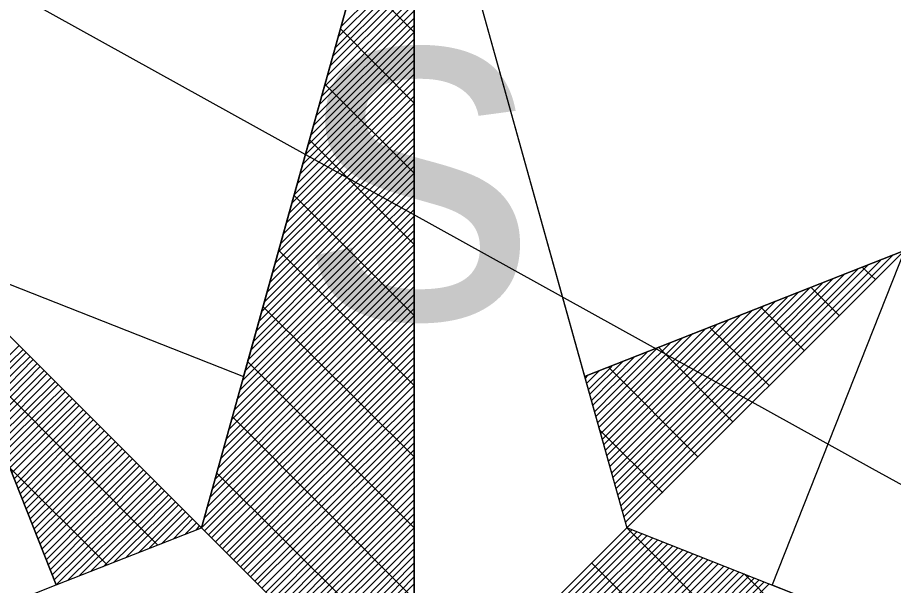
# Model space of a CAD drawing. Extents: x -729889 to -691139, y -995431 to -974354.
# Drawn here: x -725556.878 to -725555.358, y -978042.431 to -978041.444 of the extents above; entities that cross this region are included whole.
import ezdxf

# ---------------------------------------------------------------- set-up
doc = ezdxf.new("R2010")
doc.units = 0
for name, color, linetype in [('Kabelové vedení VO', 7, 'Continuous'), ('Svítidlo vestavné a přisazené venkovní', 7, 'Continuous'), ('Světelný bod se zemním svítidlem', 7, 'Continuous')]:
    doc.layers.add(name, color=color, linetype=linetype)

# ---------------------------------------------------------------- blocks, each defined once
blk = doc.blocks.new('Světlo')
at = {"layer": 'Světelný bod se zemním svítidlem'}
for p, q in [((-0.3687, 0.3687), (0, 1.6939)), ((0, 1.6939), (-0.3687, 0.3687)), ((-0.2957, 0.6313), (0, 1.6939)), ((0, 1.6939), (0.3687, 0.3687)), ((0, 0), (0, 1.6939)), ((0, 1.6939), (0.2957, 0.6313)), ((0, 1.6939), (0, -1.3043)), ((-0.1322, 1.2209), (0, 1.353)), ((-0.127, 1.2383), (0, 1.3652)), ((-0.1357, 1.2035), (0, 1.3409)), ((-0.1409, 1.1878), (0, 1.3287)), ((0, 1.2296), (-0.1009, 1.3304)), ((-0.1461, 1.1704), (0, 1.3165)), ((-0.1513, 1.153), (0, 1.3043)), ((-0.16, 1.1183), (0, 1.2783)), ((-0.1548, 1.1357), (0, 1.2904)), ((-0.1652, 1.1026), (0, 1.2661)), ((-0.1687, 1.0852), (0, 1.2539)), ((-0.1739, 1.0678), (0, 1.2417)), ((0, 1.1061), (-0.127, 1.2348)), ((-0.1843, 1.033), (0, 1.2174)), ((-0.1791, 1.0504), (0, 1.2296)), ((-0.1878, 1.0174), (0, 1.2052)), ((-0.193, 1), (0, 1.193)), ((-0.1983, 0.9826), (0, 1.1809)), ((-0.207, 0.9478), (0, 1.1565)), ((-0.2035, 0.9652), (0, 1.1687)), ((-0.2122, 0.9322), (0, 1.1443)), ((-0.2174, 0.9148), (0, 1.1322)), ((0, 0.9843), (-0.1548, 1.1391)), ((-0.2226, 0.8974), (0, 1.1183)), ((-0.2313, 0.8626), (0, 1.0939)), ((-0.2261, 0.88), (0, 1.1061)), ((-0.2365, 0.847), (0, 1.0817)), ((-0.24, 0.8296), (0, 1.0696)), ((-0.2452, 0.8122), (0, 1.0574)), ((0, 1.0522), (0, 1.0504)), ((-0.2557, 0.7774), (0, 1.033)), ((-0.2504, 0.7948), (0, 1.0452)), ((0, 0.8609), (-0.1809, 1.0417)), ((-0.2591, 0.7617), (0, 1.0209)), ((-0.2643, 0.7443), (0, 1.0087)), ((-0.2696, 0.727), (0, 0.9965)), ((-0.2748, 0.7096), (0, 0.9843)), ((-0.2835, 0.6765), (0, 0.96)), ((-0.2783, 0.6922), (0, 0.9722)), ((-0.2887, 0.6591), (0, 0.9461)), ((0, 0.7374), (-0.2087, 0.9461)), ((-0.2922, 0.6417), (0, 0.9339)), ((-0.2974, 0.6243), (0, 0.9217)), ((-0.3078, 0.5913), (0, 0.8974)), ((-0.3026, 0.607), (0, 0.9096)), ((-0.3113, 0.5739), (0, 0.8852)), ((-0.3165, 0.5565), (0, 0.873)), ((-0.3217, 0.5391), (0, 0.8609)), ((-0.3687, 0.3687), (-0.8504, 0.8504)), ((-0.8504, 0.8504), (-0.6209, 0.2696)), ((-0.6209, 0.2696), (-0.8504, 0.8504)), ((-0.8504, 0.8504), (-0.2957, 0.6313)), ((-0.3687, 0.3687), (-0.8504, 0.8504)), ((-0.3304, 0.5061), (0, 0.8365)), ((-0.327, 0.5217), (0, 0.8487)), ((0, 0.6157), (-0.2348, 0.8504)), ((0.8504, 0.8504), (0.2957, 0.6313)), ((0.2957, 0.6313), (0.8504, 0.8504)), ((0.367, 0.3791), (0.8296, 0.8417)), ((0.3687, 0.3687), (0.8504, 0.8504)), ((0.8504, 0.8504), (0.3687, 0.3687)), ((0.8504, 0.8504), (0.6209, 0.2696)), ((-0.3357, 0.4887), (0, 0.8243)), ((0.3617, 0.3983), (0.7878, 0.8261)), ((0.3635, 0.3878), (0.8087, 0.833)), ((0.8, 0.8), (0.7774, 0.8209)), ((-0.3409, 0.4713), (0, 0.8122)), ((0.3548, 0.4174), (0.7478, 0.8104)), ((0.3583, 0.407), (0.7687, 0.8174)), ((-0.3443, 0.4539), (0, 0.8)), ((0.3496, 0.4365), (0.7078, 0.793)), ((0.353, 0.4261), (0.727, 0.8017)), ((-0.3496, 0.4365), (0, 0.7878)), ((0.3443, 0.4557), (0.6661, 0.7774)), ((0.3478, 0.4452), (0.687, 0.7861)), ((0.7374, 0.7374), (0.6887, 0.7861)), ((-0.36, 0.4035), (0, 0.7617)), ((-0.3548, 0.4209), (0, 0.7739)), ((0.3391, 0.4748), (0.6261, 0.7617)), ((0.3426, 0.4643), (0.647, 0.7687)), ((-0.3635, 0.3861), (0, 0.7496)), ((0, 0.4922), (-0.2626, 0.753)), ((0.3339, 0.4939), (0.5861, 0.7461)), ((0.3374, 0.4852), (0.6052, 0.753)), ((0.6765, 0.6765), (0.6017, 0.7513)), ((-0.3687, 0.3687), (0, 0.7374)), ((0.3322, 0.5043), (0.5652, 0.7374)), ((-0.3635, 0.3635), (0, 0.7252)), ((0.327, 0.5235), (0.5252, 0.7217)), ((0.3287, 0.513), (0.5443, 0.7287)), ((0.6157, 0.6157), (0.513, 0.7165)), ((-0.3565, 0.3565), (0, 0.713)), ((-0.3513, 0.3513), (0, 0.7009)), ((0.32, 0.5426), (0.4835, 0.7061)), ((0.3235, 0.5322), (0.5043, 0.713)), ((-0.7565, 0.6139), (-0.6852, 0.6852)), ((-0.3443, 0.3443), (0, 0.6887)), ((0.3148, 0.5617), (0.4435, 0.6887)), ((0.3183, 0.5513), (0.4643, 0.6974)), ((-0.4452, 0.3391), (-0.7809, 0.6765)), ((-0.753, 0.6052), (-0.6783, 0.6783)), ((-0.7496, 0.5965), (-0.673, 0.673)), ((-0.3374, 0.3374), (0, 0.6765)), ((0.3096, 0.5809), (0.4035, 0.673)), ((0.313, 0.5704), (0.4226, 0.6817)), ((0.553, 0.553), (0.4243, 0.6817)), ((-0.7461, 0.5878), (-0.6661, 0.6661)), ((-0.7426, 0.5774), (-0.6609, 0.6609)), ((-0.7391, 0.5687), (-0.6539, 0.6539)), ((-0.3322, 0.3322), (0, 0.6643)), ((0, 0.3687), (-0.2887, 0.6574)), ((0.3043, 0.6), (0.3617, 0.6574)), ((0.3078, 0.5896), (0.3826, 0.6661)), ((-0.7357, 0.56), (-0.6487, 0.6487)), ((-0.7322, 0.5513), (-0.6417, 0.6417)), ((-0.3252, 0.3252), (0, 0.6522)), ((-0.32, 0.32), (0, 0.64)), ((0.2991, 0.6191), (0.3217, 0.6417)), ((0.3026, 0.6087), (0.3426, 0.6487)), ((0.4922, 0.4922), (0.3374, 0.647)), ((-0.7287, 0.5426), (-0.6365, 0.6365)), ((-0.7252, 0.5339), (-0.6296, 0.6296)), ((-0.2957, 0.6313), (-0.3687, 0.3687)), ((-0.313, 0.313), (0, 0.6278)), ((0.2957, 0.6313), (0.3687, 0.3687)), ((0.2974, 0.6278), (0.3009, 0.633)), ((-0.7217, 0.5252), (-0.6226, 0.6226)), ((-0.7183, 0.5165), (-0.6174, 0.6174)), ((-0.7148, 0.5078), (-0.6104, 0.6104)), ((-0.3078, 0.3078), (0, 0.6157)), ((-0.7113, 0.4991), (-0.6052, 0.6052)), ((-0.7078, 0.4904), (-0.5983, 0.5983)), ((-0.7043, 0.4817), (-0.593, 0.593)), ((-0.3009, 0.3009), (0, 0.6017)), ((-0.7009, 0.473), (-0.5861, 0.5861)), ((-0.6974, 0.4643), (-0.5809, 0.5809)), ((-0.2957, 0.2957), (0, 0.5896)), ((-0.2887, 0.2887), (0, 0.5774)), ((-0.6939, 0.4539), (-0.5739, 0.5739)), ((-0.6904, 0.4452), (-0.5687, 0.5687)), ((-0.2835, 0.2835), (0, 0.5652)), ((-0.687, 0.4365), (-0.5617, 0.5617)), ((-0.6835, 0.4278), (-0.5565, 0.5565)), ((-0.68, 0.4191), (-0.5496, 0.5496)), ((0, 0.2452), (-0.3148, 0.5617)), ((-0.2765, 0.2765), (0, 0.553)), ((-0.6765, 0.4104), (-0.5443, 0.5443)), ((-0.673, 0.4017), (-0.5374, 0.5374)), ((-0.2713, 0.2713), (0, 0.5409)), ((0.4313, 0.4296), (0.3217, 0.5391)), ((-0.6696, 0.393), (-0.5304, 0.5304)), ((-0.6661, 0.3843), (-0.5252, 0.5252)), ((-0.6626, 0.3757), (-0.5183, 0.5183)), ((-0.2643, 0.2643), (0, 0.5287)), ((-0.2574, 0.2574), (0, 0.5165)), ((-0.6591, 0.367), (-0.513, 0.513)), ((-0.6557, 0.3583), (-0.5061, 0.5061)), ((-0.2522, 0.2522), (0, 0.5043)), ((-0.6522, 0.3496), (-0.5009, 0.5009)), ((-0.6487, 0.3409), (-0.4939, 0.4939)), ((-0.6452, 0.3322), (-0.4887, 0.4887)), ((-0.2452, 0.2452), (0, 0.4922)), ((-0.5322, 0.3043), (-0.7009, 0.473)), ((-0.6417, 0.3217), (-0.4817, 0.4817)), ((-0.6383, 0.313), (-0.4765, 0.4765)), ((-0.24, 0.24), (0, 0.48)), ((-0.6348, 0.3043), (-0.4696, 0.4696)), ((-0.6313, 0.2957), (-0.4643, 0.4643)), ((-0.6278, 0.287), (-0.4574, 0.4574)), ((0, 0.1235), (-0.3426, 0.4643)), ((-0.233, 0.233), (0, 0.4678)), ((-0.6243, 0.2783), (-0.4504, 0.4504)), ((-0.6209, 0.2696), (-0.4452, 0.4452)), ((-0.2278, 0.2278), (0, 0.4557)), ((-0.2209, 0.2209), (0, 0.4435)), ((-0.6, 0.2783), (-0.4383, 0.4383)), ((-0.5809, 0.2852), (-0.433, 0.433)), ((-0.56, 0.2939), (-0.4261, 0.4261)), ((-0.2157, 0.2157), (0, 0.4296)), ((-0.5391, 0.3009), (-0.4209, 0.4209)), ((-0.52, 0.3096), (-0.4139, 0.4139)), ((-0.2087, 0.2087), (0, 0.4174)), ((-0.4991, 0.3183), (-0.4087, 0.4087)), ((-0.4783, 0.3252), (-0.4017, 0.4017)), ((-0.4591, 0.3339), (-0.3965, 0.3965)), ((-0.2035, 0.2035), (0, 0.4052)), ((-0.4383, 0.3409), (-0.3896, 0.3896)), ((-0.4174, 0.3496), (-0.3843, 0.3843)), ((-0.1965, 0.1965), (0, 0.393)), ((-0.1913, 0.1913), (0, 0.3809)), ((-0.6209, 0.2696), (-0.3687, 0.3687)), ((-0.3965, 0.3583), (-0.3774, 0.3774)), ((-0.3774, 0.3652), (-0.3722, 0.3722)), ((-0.3687, 0.3687), (0, 0)), ((0, 0), (-0.3687, 0.3687)), ((-0.1843, 0.1843), (0, 0.3687)), ((0.3687, 0.3687), (0, 0)), ((0.3687, 0.3687), (0, 0)), ((0, 0), (0.3687, 0.3687)), ((0.0122, 0), (0.3774, 0.3652)), ((1.3043, 0), (0.3687, 0.3687)), ((0.7374, 0), (0.3687, 0.3687)), ((-0.1791, 0.1791), (0, 0.3565)), ((0.0243, 0), (0.3861, 0.3617)), ((0.0365, 0), (0.3948, 0.3583)), ((0.0487, 0), (0.4035, 0.3548)), ((0.0609, 0), (0.4139, 0.3513)), ((-0.1722, 0.1722), (0, 0.3443)), ((0.073, 0), (0.4226, 0.3478)), ((0.0852, 0), (0.4313, 0.3443)), ((0.0991, 0), (0.44, 0.3409)), ((0.1113, 0), (0.4487, 0.3374)), ((-0.1652, 0.1652), (0, 0.3322)), ((-0.16, 0.16), (0, 0.32)), ((0.1235, 0), (0.4574, 0.3339)), ((0.1357, 0), (0.4661, 0.3304)), ((0.1478, 0), (0.4748, 0.327)), ((0.16, 0), (0.4835, 0.3235)), ((0.1722, 0), (0.4922, 0.32)), ((-0.153, 0.153), (0, 0.3078)), ((0.1843, 0), (0.5009, 0.3165)), ((0.1965, 0), (0.5096, 0.313)), ((0.2087, 0), (0.5183, 0.3096)), ((0.2209, 0), (0.527, 0.3061)), ((0.6157, 0), (0.3078, 0.3078)), ((-0.1478, 0.1478), (0, 0.2957)), ((0.233, 0), (0.5374, 0.3026)), ((0.2452, 0), (0.5461, 0.2991)), ((0.2574, 0), (0.5548, 0.2957)), ((0.2713, 0), (0.5635, 0.2922)), ((0.2835, 0), (0.5722, 0.2887)), ((0.8609, 0), (0.5722, 0.2887)), ((-0.1409, 0.1409), (0, 0.2835)), ((0.2957, 0), (0.5809, 0.2852)), ((0.3078, 0), (0.5896, 0.2817)), ((0.32, 0), (0.5983, 0.2783)), ((0.3322, 0), (0.607, 0.2748)), ((-1.3043, 0), (-0.6209, 0.2696)), ((-0.1357, 0.1357), (0, 0.2713)), ((0.3443, 0), (0.6157, 0.2713)), ((0.6209, 0.2696), (1.3043, 0))]:
    blk.add_line(p, q, dxfattribs=at)
blk.add_text('s', height=0.6087, dxfattribs=at).set_placement((-0.1939, 0.7324))

msp = doc.modelspace()

# ---------------------------------------------------------------- linework, layer by layer
at = {"layer": 'Kabelové vedení VO'}
msp.add_lwpolyline([(-725552.73, -978043.39), (-725552.8438, -978043.5517), (-725552.9884, -978043.5517), (-725555.3945, -978042.2287), (-725557.3086, -978041.1663), (-725560.31, -978039.5168), (-725562.6209, -978038.26), (-725564.6425, -978036.9908), (-725567.3917, -978035.271), (-725567.6356, -978035.2958), (-725568.5782, -978036.8006), (-725568.7436, -978036.7841), (-725570.0003, -978036.04), (-725570.9098, -978035.4943), (-725571.5713, -978034.9982), (-725571.63, -978035.26)], dxfattribs=at)

# ---------------------------------------------------------------- block references
at = {"layer": 'Svítidlo vestavné a přisazené venkovní', "xscale": 1.0005800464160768, "yscale": 1.0005800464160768}
msp.add_blockref('Světlo', (-725556.19, -978042.7), dxfattribs=at)

doc.saveas('drawing.dxf')
